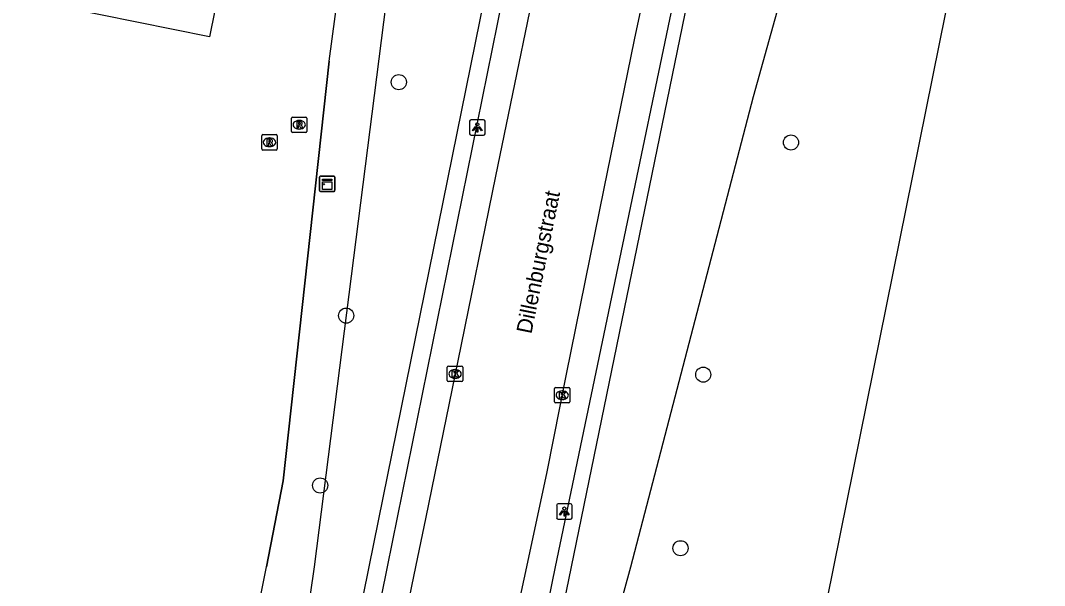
# Model space of a CAD drawing. Extents: x 157692 to 159670, y 381454 to 383289.
# Drawn here: x 158622.3 to 158688.6, y 382748.8 to 382785.3 of the extents above; entities that cross this region are included whole.
import ezdxf

# ---------------------------------------------------------------- set-up
doc = ezdxf.new("R2010")
doc.units = 0
for name, color, linetype in [('IMGEO_Boom', 7, 'Continuous'), ('IMGEO_Groenvoorziening', 7, 'Continuous'), ('IMGEO_Hek', 7, 'Continuous'), ('IMGEO_Kast', 7, 'Continuous'), ('IMGEO_Kolk', 7, 'Continuous'), ('IMGEO_Lichtpunt', 7, 'Continuous'), ('IMGEO_Openbare_ruimte_label', 7, 'Continuous'), ('IMGEO_Pand', 7, 'Continuous'), ('IMGEO_Rijbaan_lokaal_open', 7, 'Continuous'), ('IMGEO_Rioolput', 7, 'Continuous'), ('IMGEO_Voetpad_open', 7, 'Continuous')]:
    doc.layers.add(name, color=color, linetype=linetype)

msp = doc.modelspace()

# ---------------------------------------------------------------- linework, layer by layer
at = {"layer": 'IMGEO_Boom'}
for centre in [(158646.776, 382781.347), (158672.147, 382777.45), (158643.372, 382766.25), (158666.472, 382762.433), (158641.688, 382755.267), (158665.001, 382751.207)]:
    msp.add_circle(centre, 0.489, dxfattribs=at)
at = {"layer": 'IMGEO_Groenvoorziening'}
for points in [[(158624.033, 382709.319), (158629.714, 382708.186), (158630.784, 382712.905), (158638.221, 382750), (158639.286, 382755.57), (158642.273, 382782.708), (158647.156, 382819.002)], [(158650.33, 382813.605), (158649.845, 382812.345), (158648.641, 382807.609), (158641.312, 382750), (158637.679, 382724.927), (158635.55, 382713.134), (158632.745, 382703.334)], [(158638.95, 382720.827), (158644.868, 382750), (158656.834, 382808.993), (158657.194, 382809.564), (158657.633, 382809.983), (158657.874, 382810.023), (158657.985, 382809.048)], [(158650.109, 382706.237), (158653.037, 382717.653), (158654.179, 382721.201), (158657.985, 382736.166), (158661.791, 382750), (158669.714, 382780.412), (158671.751, 382787.7), (158674.473, 382799.084), (158676.635, 382806.884), (158676.891, 382809.059)], [(158650.109, 382706.237), (158650.279, 382710.397), (158651.008, 382716.245), (158657.947, 382750), (158669.708, 382807.209), (158669.595, 382807.547), (158669.069, 382807.795)]]:
    msp.add_lwpolyline(points, dxfattribs=at)
at = {"layer": 'IMGEO_Hek'}
for points in [[(158642.273, 382782.708), (158647.156, 382819.002)], [(158642.273, 382782.708), (158639.286, 382755.57), (158638.221, 382750)], [(158624.033, 382709.319), (158629.714, 382708.186), (158630.784, 382712.905), (158638.221, 382750)]]:
    msp.add_lwpolyline(points, dxfattribs=at)
at = {"layer": 'IMGEO_Kast'}
for p, q in [((158641.648, 382774.353), (158641.648, 382775.194)), ((158641.648, 382775.194), (158641.648, 382774.353)), ((158641.723, 382775.278), (158642.564, 382775.278)), ((158642.564, 382775.278), (158641.723, 382775.278)), ((158642.648, 382775.203), (158642.648, 382774.362)), ((158642.648, 382774.362), (158642.648, 382775.203)), ((158642.573, 382774.278), (158641.732, 382774.278)), ((158641.732, 382774.278), (158642.573, 382774.278))]:
    msp.add_line(p, q, dxfattribs=at)
for points in [[(158641.843, 382775.068), (158642.443, 382775.068), (158642.443, 382774.983), (158641.843, 382774.983), (158641.843, 382775.068)], [(158641.843, 382774.893), (158642.443, 382774.893), (158642.443, 382774.404), (158641.843, 382774.404), (158641.843, 382774.893)]]:
    msp.add_lwpolyline(points, dxfattribs=at)
msp.add_circle((158641.927, 382774.742), 0.0377, dxfattribs=at)
for centre, start, end in [((158641.726, 382775.2), 92.4484, 184.28452), ((158641.726, 382775.2), 92.4484, 184.28452), ((158642.57, 382775.2), 2.4484, 94.28452), ((158642.57, 382775.2), 2.4484, 94.28452), ((158641.726, 382774.356), 182.4484, 274.28452), ((158641.726, 382774.356), 182.4484, 274.28452), ((158642.57, 382774.356), 272.4484, 4.28452), ((158642.57, 382774.356), 272.4484, 4.28452)]:
    msp.add_arc(centre, 0.0779, start, end, dxfattribs=at)
at = {"layer": 'IMGEO_Kolk'}
for p, q in [((158649.914, 382762.055), (158649.914, 382762.907)), ((158649.989, 382762.981), (158650.841, 382762.981)), ((158650.915, 382762.907), (158650.915, 382762.055)), ((158650.425, 382762.201), (158650.4, 382762.201)), ((158650.402, 382762.761), (158650.427, 382762.761)), ((158650.841, 382761.981), (158649.989, 382761.981)), ((158656.847, 382760.679), (158656.847, 382761.531)), ((158656.922, 382761.605), (158657.774, 382761.605)), ((158657.848, 382761.531), (158657.848, 382760.679)), ((158657.358, 382760.825), (158657.333, 382760.825)), ((158657.335, 382761.385), (158657.36, 382761.385)), ((158657.774, 382760.605), (158656.922, 382760.605))]:
    msp.add_line(p, q, dxfattribs=at)
for points in [[(158649.914, 382762.055), (158649.914, 382762.907)], [(158649.989, 382762.981), (158650.841, 382762.981)], [(158650.915, 382762.907), (158650.915, 382762.055)], [(158650.235, 382762.681), (158650.358, 382762.681), (158650.358, 382762.53), (158650.488, 382762.681), (158650.652, 382762.681), (158650.506, 382762.53), (158650.659, 382762.281), (158650.507, 382762.281), (158650.422, 382762.445), (158650.358, 382762.378), (158650.358, 382762.281), (158650.235, 382762.281), (158650.235, 382762.681)], [(158650.841, 382761.981), (158649.989, 382761.981)], [(158656.847, 382760.679), (158656.847, 382761.531)], [(158656.922, 382761.605), (158657.774, 382761.605)], [(158657.848, 382761.531), (158657.848, 382760.679)], [(158657.168, 382761.305), (158657.291, 382761.305), (158657.291, 382761.154), (158657.421, 382761.305), (158657.585, 382761.305), (158657.439, 382761.154), (158657.592, 382760.905), (158657.44, 382760.905), (158657.355, 382761.069), (158657.291, 382761.002), (158657.291, 382760.905), (158657.168, 382760.905), (158657.168, 382761.305)], [(158657.774, 382760.605), (158656.922, 382760.605)]]:
    msp.add_lwpolyline(points, dxfattribs=at)
for centre, start, end in [((158649.991, 382762.905), 91.55205, 178.44795), ((158649.991, 382762.905), 91.55205, 178.44795), ((158650.839, 382762.905), 1.55205, 88.44795), ((158650.839, 382762.905), 1.55205, 88.44795), ((158649.991, 382762.057), 181.55205, 268.44795), ((158649.991, 382762.057), 181.55205, 268.44795), ((158650.839, 382762.057), 271.55205, 358.44795), ((158650.839, 382762.057), 271.55205, 358.44795), ((158656.924, 382761.529), 91.55205, 178.44795), ((158656.924, 382761.529), 91.55205, 178.44795), ((158657.772, 382761.529), 1.55205, 88.44795), ((158657.772, 382761.529), 1.55205, 88.44795), ((158656.924, 382760.681), 181.55205, 268.44795), ((158656.924, 382760.681), 181.55205, 268.44795), ((158657.772, 382760.681), 271.55205, 358.44795), ((158657.772, 382760.681), 271.55205, 358.44795)]:
    msp.add_arc(centre, 0.0765, start, end, dxfattribs=at)
for centre, major_axis, ratio, start_param, end_param in [((158650.401, 382762.481), (-0.387, 0.002), 0.722429, 4.712389, 7.853982), ((158650.426, 382762.481), (-0.39, 0.002), 0.717154, 1.570796, 4.712389), ((158657.334, 382761.105), (-0.387, 0.002), 0.722429, 4.712389, 7.853982), ((158657.359, 382761.105), (-0.39, 0.002), 0.717154, 1.570796, 4.712389)]:
    msp.add_ellipse(centre, major_axis=major_axis, ratio=ratio, start_param=start_param, end_param=end_param, dxfattribs=at)
at = {"layer": 'IMGEO_Lichtpunt'}
for p, q in [((158651.358, 382778.82), (158651.358, 382778.013)), ((158651.358, 382778.82), (158651.358, 382778.013)), ((158652.26, 382778.915), (158651.452, 382778.915)), ((158652.26, 382778.915), (158651.452, 382778.915)), ((158652.354, 382778.013), (158652.354, 382778.82)), ((158652.354, 382778.013), (158652.354, 382778.82)), ((158651.452, 382777.919), (158652.26, 382777.919)), ((158651.452, 382777.919), (158652.26, 382777.919)), ((158656.99, 382753.981), (158656.99, 382753.174)), ((158656.99, 382753.981), (158656.99, 382753.174)), ((158657.892, 382754.076), (158657.084, 382754.076)), ((158657.892, 382754.076), (158657.084, 382754.076)), ((158657.986, 382753.174), (158657.986, 382753.981)), ((158657.986, 382753.174), (158657.986, 382753.981)), ((158657.084, 382753.08), (158657.892, 382753.08)), ((158657.084, 382753.08), (158657.892, 382753.08))]:
    msp.add_line(p, q, dxfattribs=at)
for points in [[(158651.732, 382778.484), (158651.771, 382778.456), (158651.583, 382778.194), (158651.545, 382778.221), (158651.732, 382778.484)], [(158651.834, 382778.436), (158651.881, 382778.436), (158651.881, 382778.114), (158651.834, 382778.114), (158651.834, 382778.436)], [(158651.944, 382778.456), (158651.982, 382778.483), (158652.169, 382778.221), (158652.13, 382778.193), (158651.944, 382778.456)], [(158657.364, 382753.645), (158657.403, 382753.617), (158657.215, 382753.355), (158657.177, 382753.382), (158657.364, 382753.645)], [(158657.466, 382753.597), (158657.513, 382753.597), (158657.513, 382753.275), (158657.466, 382753.275), (158657.466, 382753.597)], [(158657.576, 382753.617), (158657.614, 382753.644), (158657.801, 382753.382), (158657.762, 382753.354), (158657.576, 382753.617)]]:
    msp.add_lwpolyline(points, dxfattribs=at)
for centre in [(158651.857, 382778.618), (158657.489, 382753.779)]:
    msp.add_circle(centre, 0.0994, dxfattribs=at)
for centre, start, end in [((158651.452, 382778.82), 90, 180), ((158651.452, 382778.82), 90, 180), ((158652.26, 382778.82), 0, 90), ((158652.26, 382778.82), 0, 90), ((158651.452, 382778.013), 180, 270), ((158651.452, 382778.013), 180, 270), ((158652.26, 382778.013), 270, 0), ((158652.26, 382778.013), 270, 360), ((158657.084, 382753.981), 90, 180), ((158657.084, 382753.981), 90, 180), ((158657.892, 382753.981), 0, 90), ((158657.892, 382753.981), 0, 90), ((158657.084, 382753.174), 180, 270), ((158657.084, 382753.174), 180, 270), ((158657.892, 382753.174), 270, 0), ((158657.892, 382753.174), 270, 360)]:
    msp.add_arc(centre, 0.0946, start, end, dxfattribs=at)
at = {"layer": 'IMGEO_Pand'}
for points in [[(158641.717, 382819.717), (158634.53, 382784.278), (158620.398, 382787.145), (158612.851, 382750), (158603.623, 382704.577), (158574.139, 382710.637), (158576.256, 382720.938)], [(158688.55, 382817.557), (158674.896, 382750), (158669.872, 382725.146)]]:
    msp.add_lwpolyline(points, dxfattribs=at)
at = {"layer": 'IMGEO_Rijbaan_lokaal_open'}
for points in [[(158660.685, 382812.564), (158660.542, 382811.88), (158658.35, 382801.238), (158656.46, 382791.892), (158653.033, 382775.262), (158650.587, 382763.319), (158648.534, 382753.22), (158647.868, 382750), (158645.559, 382738.842)], [(158654.545, 382747.62), (158655.054, 382750), (158656.371, 382756.157), (158657.616, 382762.468), (158660.072, 382774.471), (158662.019, 382784.088), (158665.437, 382800.069), (158667.066, 382807.92), (158667.235, 382808.916), (158667.494, 382810.946), (158667.541, 382811.159)]]:
    msp.add_lwpolyline(points, dxfattribs=at)
at = {"layer": 'IMGEO_Rioolput'}
for p, q in [((158639.835, 382778.166), (158639.835, 382779.018)), ((158639.91, 382779.092), (158640.762, 382779.092)), ((158640.323, 382778.872), (158640.348, 382778.872)), ((158640.836, 382779.018), (158640.836, 382778.166)), ((158640.762, 382778.092), (158639.91, 382778.092)), ((158640.346, 382778.312), (158640.321, 382778.312)), ((158637.911, 382777.033), (158637.911, 382777.885)), ((158637.986, 382777.959), (158638.838, 382777.959)), ((158638.399, 382777.739), (158638.424, 382777.739)), ((158638.912, 382777.885), (158638.912, 382777.033)), ((158638.838, 382776.959), (158637.986, 382776.959)), ((158638.422, 382777.179), (158638.397, 382777.179))]:
    msp.add_line(p, q, dxfattribs=at)
for points in [[(158639.835, 382778.166), (158639.835, 382779.018)], [(158639.91, 382779.092), (158640.762, 382779.092)], [(158640.424, 382778.79), (158640.172, 382778.792), (158640.172, 382778.392)], [(158640.35, 382778.711), (158640.296, 382778.711), (158640.296, 382778.63)], [(158640.836, 382779.018), (158640.836, 382778.166)], [(158640.762, 382778.092), (158639.91, 382778.092)], [(158640.172, 382778.392), (158640.296, 382778.392), (158640.296, 382778.554), (158640.307, 382778.554)], [(158640.296, 382778.63), (158640.348, 382778.63)], [(158640.354, 382778.525), (158640.425, 382778.392), (158640.565, 382778.392), (158640.5, 382778.518)], [(158637.911, 382777.033), (158637.911, 382777.885)], [(158637.986, 382777.959), (158638.838, 382777.959)], [(158638.5, 382777.657), (158638.248, 382777.659), (158638.248, 382777.259)], [(158638.248, 382777.259), (158638.372, 382777.259), (158638.372, 382777.421), (158638.383, 382777.421)], [(158638.426, 382777.578), (158638.372, 382777.578), (158638.372, 382777.497)], [(158638.372, 382777.497), (158638.424, 382777.497)], [(158638.43, 382777.392), (158638.501, 382777.259), (158638.641, 382777.259), (158638.576, 382777.385)], [(158638.912, 382777.885), (158638.912, 382777.033)], [(158638.838, 382776.959), (158637.986, 382776.959)]]:
    msp.add_lwpolyline(points, dxfattribs=at)
for centre, radius, start, end in [((158639.912, 382779.016), 0.0765, 91.55205, 178.44795), ((158639.912, 382779.016), 0.0765, 91.55205, 178.44795), ((158640.356, 382778.615), 0.0964, 77.00612, 93.18647), ((158640.37, 382778.672), 0.0378, 276.66336, 79.67722), ((158640.423, 382778.68), 0.109, 350.36119, 89.41601), ((158640.76, 382779.016), 0.0765, 1.55205, 88.44795), ((158640.76, 382779.016), 0.0765, 1.55205, 88.44795), ((158639.912, 382778.168), 0.0765, 181.55205, 268.44795), ((158639.912, 382778.168), 0.0765, 181.55205, 268.44795), ((158640.306, 382778.501), 0.0533, 26.02933, 88.69889), ((158640.332, 382778.819), 0.19, 274.7715, 282.96867), ((158640.421, 382778.68), 0.112, 277.58423, 350.98172), ((158640.405, 382778.465), 0.108, 29.51342, 73.79051), ((158640.76, 382778.168), 0.0765, 271.55205, 358.44795), ((158640.76, 382778.168), 0.0765, 271.55205, 358.44795), ((158637.988, 382777.883), 0.0765, 91.55205, 178.44795), ((158637.988, 382777.883), 0.0765, 91.55205, 178.44795), ((158638.382, 382777.368), 0.0533, 26.02933, 88.69889), ((158638.408, 382777.686), 0.19, 274.7715, 282.96867), ((158638.432, 382777.482), 0.0964, 77.00612, 93.18647), ((158638.446, 382777.539), 0.0378, 276.66336, 79.67722), ((158638.499, 382777.547), 0.109, 350.36119, 89.41601), ((158638.497, 382777.547), 0.112, 277.58423, 350.98172), ((158638.481, 382777.332), 0.108, 29.51342, 73.79051), ((158638.836, 382777.883), 0.0765, 1.55205, 88.44795), ((158638.836, 382777.883), 0.0765, 1.55205, 88.44795), ((158637.988, 382777.035), 0.0765, 181.55205, 268.44795), ((158637.988, 382777.035), 0.0765, 181.55205, 268.44795), ((158638.836, 382777.035), 0.0765, 271.55205, 358.44795), ((158638.836, 382777.035), 0.0765, 271.55205, 358.44795)]:
    msp.add_arc(centre, radius, start, end, dxfattribs=at)
for centre, major_axis, ratio, start_param, end_param in [((158640.322, 382778.592), (-0.387, 0.002), 0.722429, 4.712389, 7.853982), ((158640.347, 382778.592), (-0.39, 0.002), 0.717154, 1.570796, 4.712389), ((158638.398, 382777.459), (-0.387, 0.002), 0.722429, 4.712389, 7.853982), ((158638.423, 382777.459), (-0.39, 0.002), 0.717154, 1.570796, 4.712389)]:
    msp.add_ellipse(centre, major_axis=major_axis, ratio=ratio, start_param=start_param, end_param=end_param, dxfattribs=at)
at = {"layer": 'IMGEO_Voetpad_open'}
for points in [[(158657.985, 382809.048), (158646.027, 382750), (158641.131, 382725.823)], [(158668.938, 382807.719), (158656.898, 382750), (158651.696, 382724.533)]]:
    msp.add_lwpolyline(points, dxfattribs=at)

# ---------------------------------------------------------------- texts
at = {"layer": 'IMGEO_Openbare_ruimte_label'}
msp.add_text('Dillenburgstraat', height=1, rotation=78.52152, dxfattribs=at).set_placement((158655.353, 382765.028))

doc.saveas('drawing.dxf')
